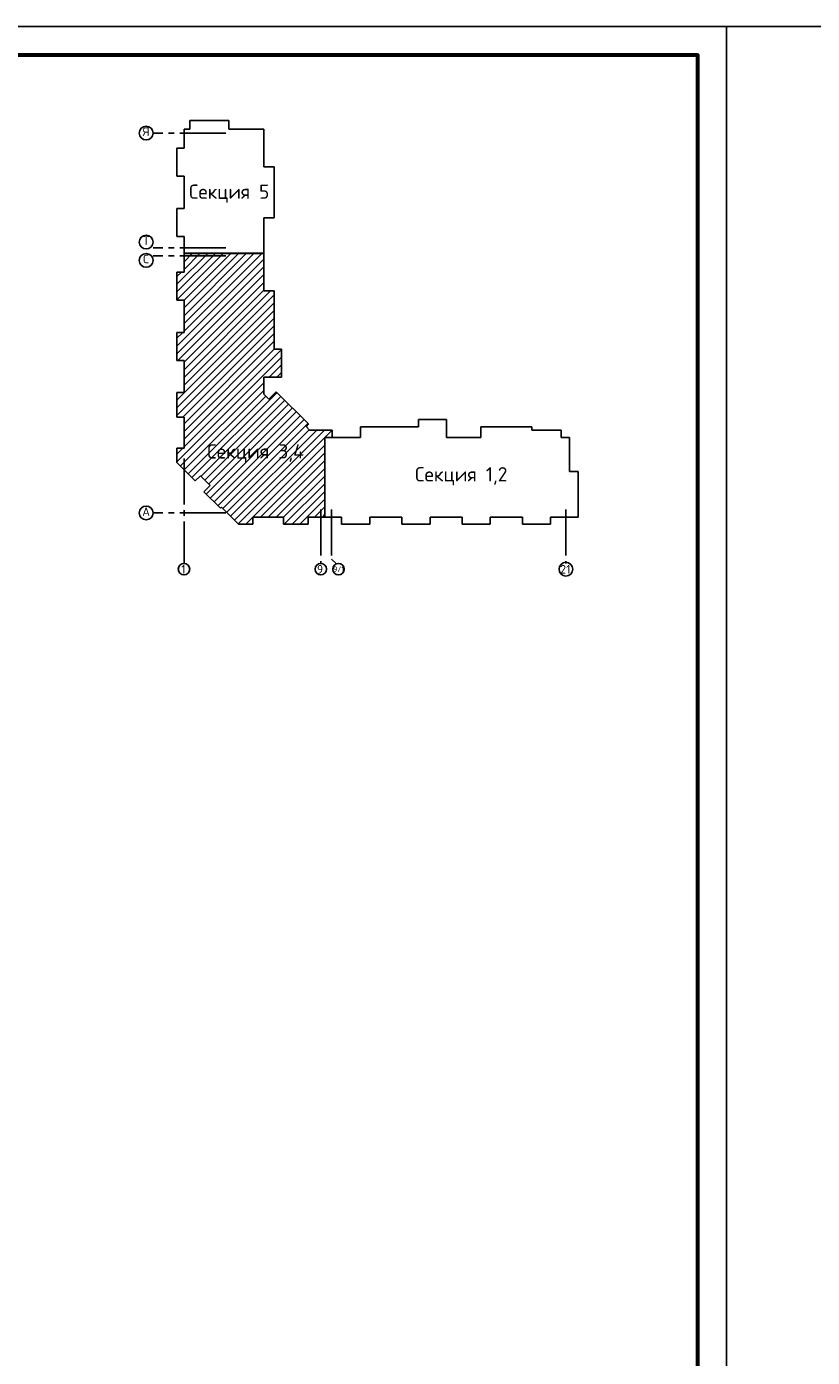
# Model space of a CAD drawing. Header units: millimetres. Extents: x 40580 to 559114, y -343730 to 81020.
# Tile 366 of 656: x 361306 to 375021, y -60617 to -37394. Entities that reach past the tile are written whole.
import ezdxf
from ezdxf.enums import TextEntityAlignment as Align

# ---------------------------------------------------------------- set-up
doc = ezdxf.new("R2010")
doc.units = ezdxf.units.MM
doc.linetypes.add('______5', pattern=[1100, 800, -100, 100, -100])
for name, color, linetype in [('________________', 7, 'Continuous'), ('Тонкие', 7, 'Continuous'), ('ФВ-2', 7, 'Continuous')]:
    doc.layers.add(name, color=color, linetype=linetype)
doc.layers.add('Standard', color=7, linetype='Continuous', lineweight=25)
doc.styles.add('ISOCPEUR', font='isocpeur.ttf')

# ---------------------------------------------------------------- blocks, each defined once
blk = doc.blocks.new('Из_буфера8386')
at = {"linetype": 'Continuous', "lineweight": 25, "ltscale": 100}
blk.add_lwpolyline([(62, 59400), (62, 0), (42062, 0), (42062, 59400), (62, 59400)], dxfattribs=at)
blk.add_lwpolyline([(62, 59400), (62, 0), (42062, 0), (42062, 59400), (62, 59400)], dxfattribs=at)
at = {"linetype": 'Continuous', "lineweight": 60, "ltscale": 100}
blk.add_lwpolyline([(2062, 58900), (2062, 500), (41562, 500), (41562, 58900), (2062, 58900)], dxfattribs=at)

msp = doc.modelspace()

# ---------------------------------------------------------------- hatches: boundary and pattern name
at = {"layer": 'ФВ-2'}
h = msp.add_hatch(dxfattribs=at)
h.set_pattern_fill('ANSI31', color=256, scale=30)
h.set_pattern_definition([(45, (-91591.01, 68615.44), (-67.35192, 67.35192), [])])
h.paths.add_polyline_path([(365788.6, -46076.9), (365788.6, -45951.9), (365252.6, -45951.9), (365252.6, -46076.9), (365005.6, -46076.9), (364708.5, -45779.8), (364688.7, -45799.6), (364400.2, -45511.1), (364508.4, -45402.9), (364338.7, -45233.2), (364250.3, -45321.6), (363928.6, -44999.9), (363928.6, -44747.9), (364053.6, -44747.9), (364053.6, -44211.9), (363928.6, -44211.9), (363928.6, -43781.9), (364053.6, -43781.9), (364053.6, -43221.9), (363928.6, -43221.9), (363928.6, -42729.9), (364053.6, -42729.9), (364053.6, -42169.9), (363928.6, -42169.9), (363928.6, -41677.9), (364053.6, -41677.9), (364053.6, -41352.9), (365443.6, -41352.9), (365443.6, -42006.9), (365627.6, -42006.9), (365627.6, -43021.9), (365756.6, -43021.9), (365756.6, -43511.9), (365443.6, -43511.9), (365443.6, -43806.7), (365533, -43896.1), (365663.1, -43766), (366225.3, -44328.1), (366182.9, -44370.6), (366246.2, -44433.9), (366638.6, -44433.9), (366638.6, -44561.9), (366508.6, -44561.9), (366508.6, -45951.9), (366218.6, -45951.9), (366218.6, -46076.9)])

# ---------------------------------------------------------------- linework, layer by layer
at = {"layer": '________________', "color": 7, "linetype": 'Continuous'}
for p, q in [((364153.6, -39183.9), (364053.6, -39183.9)), ((364053.6, -39183.9), (364053.6, -39513.9)), ((364833.6, -39030.9), (364153.6, -39030.9)), ((364153.6, -39030.9), (364153.6, -39183.9)), ((364833.6, -39183.9), (364833.6, -39030.9)), ((365443.6, -39183.9), (364833.6, -39183.9)), ((365443.6, -39842.9), (365443.6, -39183.9)), ((364053.6, -39513.9), (363928.6, -39513.9)), ((363928.6, -39513.9), (363928.6, -40005.9)), ((365627.6, -39842.9), (365443.6, -39842.9)), ((365443.6, -39842.9), (365443.6, -39842.9)), ((365627.6, -40728.9), (365627.6, -39842.9)), ((363928.6, -40005.9), (364053.6, -40005.9)), ((364053.6, -40005.9), (364053.6, -40565.9)), ((364053.6, -40565.9), (363928.6, -40565.9)), ((363928.6, -40565.9), (363928.6, -41057.9)), ((365443.6, -41347.9), (365443.6, -40728.9)), ((365443.6, -40728.9), (365627.6, -40728.9)), ((363928.6, -41057.9), (364053.6, -41057.9)), ((364053.6, -41057.9), (364053.6, -41347.9)), ((364053.6, -41347.9), (365443.6, -41347.9)), ((364053.6, -41352.9), (365443.6, -41352.9)), ((364053.6, -41677.9), (364053.6, -41352.9)), ((364053.6, -41352.9), (364053.6, -41352.9)), ((365443.6, -41352.9), (365443.6, -42006.9)), ((363928.6, -42169.9), (363928.6, -41677.9)), ((363928.6, -41677.9), (364053.6, -41677.9)), ((365443.6, -42006.9), (365627.6, -42006.9)), ((365627.6, -42006.9), (365627.6, -42892.9)), ((364053.6, -42169.9), (363928.6, -42169.9)), ((364053.6, -42729.9), (364053.6, -42169.9)), ((363928.6, -43221.9), (363928.6, -42729.9)), ((363928.6, -42729.9), (364053.6, -42729.9)), ((365627.6, -42892.9), (365627.6, -43021.9)), ((365627.6, -43021.9), (365756.6, -43021.9)), ((365756.6, -43021.9), (365756.6, -43511.9)), ((364053.6, -43221.9), (363928.6, -43221.9)), ((364053.6, -43781.9), (364053.6, -43221.9)), ((365756.6, -43511.9), (365443.6, -43511.9)), ((365443.6, -43511.9), (365443.6, -43806.7)), ((363928.6, -44211.9), (363928.6, -43781.9)), ((363928.6, -43781.9), (364053.6, -43781.9)), ((365443.6, -43806.7), (365533, -43896.1)), ((365533, -43896.1), (365663.1, -43766)), ((365663.1, -43766), (366225.3, -44328.1)), ((364053.6, -44211.9), (363928.6, -44211.9)), ((364053.6, -44747.9), (364053.6, -44211.9)), ((366225.3, -44328.1), (366182.9, -44370.6)), ((368147.6, -44377.9), (368147.6, -44248.9)), ((368147.6, -44248.9), (368637.6, -44248.9)), ((368637.6, -44248.9), (368637.6, -44561.9)), ((366182.9, -44370.6), (366246.2, -44433.9)), ((366246.2, -44433.9), (366638.6, -44433.9)), ((366513.6, -44561.9), (366508.6, -44561.9)), ((366508.6, -44561.9), (366508.6, -45951.9)), ((366638.6, -44561.9), (366513.6, -44561.9)), ((366513.6, -45951.9), (366513.6, -44561.9)), ((366638.6, -44433.9), (366638.6, -44561.9)), ((366638.6, -44561.9), (367132.6, -44561.9)), ((367132.6, -44561.9), (367132.6, -44377.9)), ((367132.6, -44377.9), (368018.6, -44377.9)), ((368018.6, -44377.9), (368147.6, -44377.9)), ((368637.6, -44561.9), (369236.6, -44561.9)), ((369236.6, -44561.9), (369236.6, -44377.9)), ((369236.6, -44377.9), (370122.6, -44377.9)), ((370122.6, -44377.9), (370122.6, -44435.9)), ((370122.6, -44435.9), (370634.6, -44435.9)), ((370634.6, -44435.9), (370634.6, -44561.9)), ((370634.6, -44561.9), (370781.6, -44561.9)), ((370781.6, -44561.9), (370781.6, -45159.9)), ((363928.6, -44999.9), (363928.6, -44747.9)), ((363928.6, -44747.9), (364053.6, -44747.9)), ((364250.3, -45321.6), (363928.6, -44999.9)), ((364338.7, -45233.2), (364250.3, -45321.6)), ((364508.4, -45402.9), (364338.7, -45233.2)), ((370781.6, -45159.9), (370934.6, -45159.9)), ((370934.6, -45159.9), (370934.6, -45951.9)), ((364400.2, -45511.1), (364508.4, -45402.9)), ((364688.7, -45799.6), (364400.2, -45511.1)), ((364708.5, -45779.8), (364688.7, -45799.6)), ((365005.6, -46076.9), (364708.5, -45779.8)), ((365788.6, -45951.9), (365252.6, -45951.9)), ((365252.6, -45951.9), (365252.6, -46076.9)), ((365788.6, -46076.9), (365788.6, -45951.9)), ((366508.6, -45951.9), (366218.6, -45951.9)), ((366218.6, -45951.9), (366218.6, -46076.9)), ((366803.6, -45951.9), (366513.6, -45951.9)), ((366803.6, -46076.9), (366803.6, -45951.9)), ((367855.6, -45951.9), (367295.6, -45951.9)), ((367295.6, -45951.9), (367295.6, -46076.9)), ((367855.6, -46076.9), (367855.6, -45951.9)), ((368907.6, -45951.9), (368347.6, -45951.9)), ((368347.6, -45951.9), (368347.6, -46076.9)), ((368907.6, -46076.9), (368907.6, -45951.9)), ((369959.6, -45951.9), (369399.6, -45951.9)), ((369399.6, -45951.9), (369399.6, -46076.9)), ((369959.6, -46076.9), (369959.6, -45951.9)), ((370781.6, -45951.9), (370451.6, -45951.9)), ((370451.6, -45951.9), (370451.6, -46076.9)), ((370934.6, -45951.9), (370781.6, -45951.9)), ((365252.6, -46076.9), (365005.6, -46076.9)), ((366218.6, -46076.9), (365788.6, -46076.9)), ((367295.6, -46076.9), (366803.6, -46076.9)), ((368347.6, -46076.9), (367855.6, -46076.9)), ((369399.6, -46076.9), (368907.6, -46076.9)), ((370451.6, -46076.9), (369959.6, -46076.9))]:
    msp.add_line(p, q, dxfattribs=at)
at = {"layer": 'Standard', "color": 7, "linetype": '______5'}
for p, q in [((364782.6, -39251.9), (363512.6, -39251.9)), ((364782.6, -41252.9), (363512.6, -41252.9)), ((364782.6, -41392.9), (363512.6, -41392.9)), ((364053.6, -44932.7), (364053.6, -46762.7)), ((364782.6, -45881.9), (363512.6, -45881.9)), ((366439.6, -45822.7), (366439.6, -46762.7)), ((366629.6, -45822.7), (366629.6, -46684.8)), ((370719.6, -45822.7), (370719.6, -46762.7)), ((366714.1, -46769.2), (366629.6, -46684.8))]:
    msp.add_line(p, q, dxfattribs=at)
at = {"layer": 'Standard', "color": 7, "linetype": 'Continuous'}
for centre, radius in [((363392.6, -39251.9), 120), ((363392.6, -41152.9), 120), ((363392.6, -41472.7), 120), ((363392.6, -45881.9), 120), ((364053.6, -46862.7), 100), ((366439.6, -46862.7), 100), ((366749.6, -46862.7), 100), ((370719.6, -46862.7), 120)]:
    msp.add_circle(centre, radius, dxfattribs=at)

# ---------------------------------------------------------------- block references
at = {"layer": 'Тонкие'}
for p in [(331458, -96794), (373458, -96794)]:
    msp.add_blockref('Из_буфера8386', p, dxfattribs=at)

# ---------------------------------------------------------------- texts
at = {"layer": 'Standard', "color": 7, "linetype": 'Continuous', "style": 'ISOCPEUR'}
for s, height, p, p2 in [('Я', 150, (363331.1, -39303), (363451.1, -39303)), ('Секция 5', 250, (364141.5, -40399.3), (365541.5, -40399.3)), ('Т', 150, (363331.1, -41204), (363451.1, -41204)), ('С', 150, (363338.6, -41523.8), (363443.6, -41523.8)), ('Секция 3,4', 250, (364457.7, -44931.6), (366145.2, -44931.6)), ('Секция 1,2', 250, (368085.7, -45331.1), (369698.2, -45331.1)), ('А', 150, (363323.6, -45933), (363458.6, -45933)), ('1', 150, (364004.5, -46939.6), (364079.5, -46939.6)), ('9', 150, (366375.5, -46939.6), (366480.5, -46939.6)), ('9/1', 100, (366657.2, -46914.2), (366847.2, -46914.2)), ('21', 150, (370618, -46939.6), (370798, -46939.6))]:
    msp.add_text(s, height=height, dxfattribs=at).set_placement(p, p2, align=Align.FIT)

doc.saveas('drawing.dxf')
